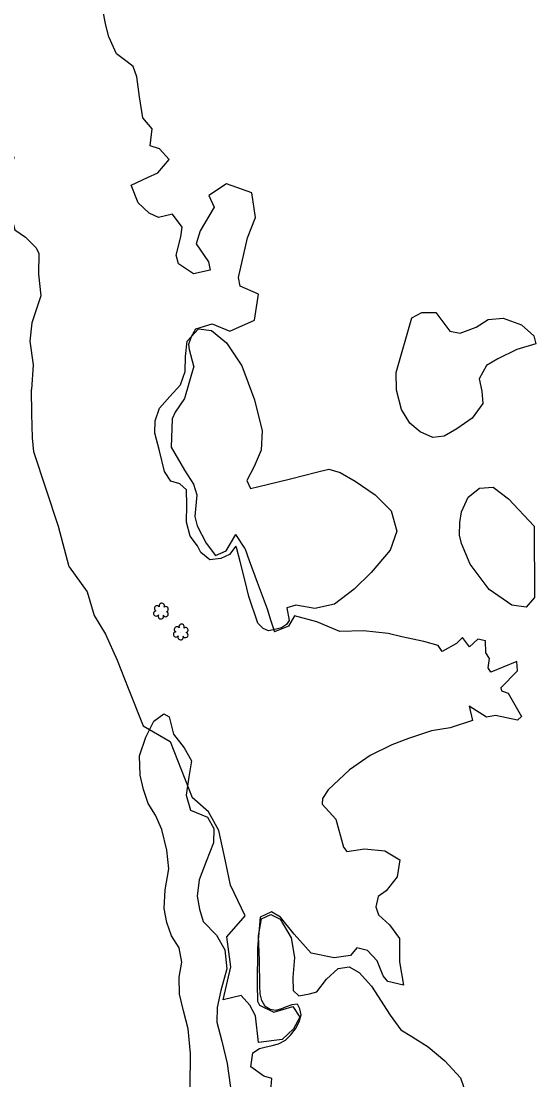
# Model space of a CAD drawing. Extents: x 3040896 to 3051146, y 687568 to 732976.
# Drawn here: x 3044770.8 to 3044957.3, y 720585.9 to 720969.7 of the extents above; entities that cross this region are included whole.
import ezdxf

# ---------------------------------------------------------------- set-up
doc = ezdxf.new("R2010")
doc.units = 0
for name, color, linetype in [('Exist Horizontal Alignment', 7, 'Continuous'), ('Exist Other Culture Area Outline', 7, 'Continuous'), ('Exist Right of Way Line', 7, 'Continuous'), ('Exist Vegetation Hedge Row', 7, 'Continuous'), ('Exist Vegetation Shrub CELL', 7, 'Continuous')]:
    doc.layers.add(name, color=color, linetype=linetype)

msp = doc.modelspace()

# ---------------------------------------------------------------- linework, layer by layer
at = {"layer": 'Exist Horizontal Alignment'}
msp.add_arc((3042014.84, 719546.42), 2865.07, 12.13184, 29.6925, dxfattribs=at)
at = {"layer": 'Exist Other Culture Area Outline'}
for points in [[(3044750.02, 720987.82), (3044751.22, 720976.82), (3044751.09, 720968.46), (3044754.15, 720959.48), (3044758.65, 720950.19), (3044761.22, 720943), (3044762.69, 720937.14), (3044765.72, 720930.22), (3044767.02, 720924.45), (3044768.13, 720920), (3044766.35, 720917.08), (3044762.12, 720910.07), (3044766.48, 720901.78), (3044768.55, 720894.08), (3044772.4, 720891.43), (3044776.09, 720887.65), (3044777.24, 720885.61), (3044777.1, 720877.93), (3044778, 720870.11), (3044774.73, 720860.38), (3044774.01, 720853.67), (3044775.17, 720845.05), (3044774.62, 720836.21)], [(3044833.41, 720844.65), (3044831.85, 720850.49), (3044831.56, 720852.6), (3044832.52, 720855.37), (3044834.06, 720858.13), (3044839.97, 720859.98), (3044846.36, 720857.36), (3044855.39, 720861.24), (3044856.76, 720870.67), (3044850.19, 720873.65), (3044849.59, 720876.76), (3044852.81, 720891.19), (3044855.69, 720898.49), (3044854.44, 720907.44), (3044845.15, 720910.74), (3044838.75, 720906.5), (3044840.7, 720902.32), (3044835.62, 720893.74), (3044834.24, 720888.96), (3044838.71, 720882.46), (3044839.24, 720879.43), (3044833.27, 720878.14), (3044827.78, 720881.66), (3044826.97, 720884.83), (3044828.64, 720891.46), (3044829.13, 720894.99), (3044825.7, 720899.75), (3044820.57, 720898.52), (3044817.17, 720900.09), (3044813.18, 720903.79), (3044810.67, 720910.2), (3044816.59, 720913.04), (3044820.34, 720914.74), (3044824.45, 720919.57), (3044820.89, 720923.39), (3044817.61, 720924.5), (3044818.22, 720930.7), (3044814.92, 720934.7), (3044813.65, 720942.28), (3044812.71, 720949.48), (3044811.44, 720953.26), (3044809.26, 720954.95), (3044805.31, 720957.9), (3044802.63, 720964.07), (3044801.37, 720968.75), (3044799.17, 720980.54)], [(3044833.41, 720844.65), (3044829.98, 720832.94), (3044826.59, 720827.96), (3044825.55, 720825.54), (3044825.17, 720815.24), (3044830.02, 720806.91), (3044833.24, 720801.88), (3044834.43, 720797.94), (3044833.77, 720790.09), (3044834.54, 720786.69), (3044837.86, 720780.39)], [(3044788.21, 720771.89), (3044784.36, 720786.46), (3044775.46, 720813.54), (3044774.98, 720818.63), (3044774.72, 720827.35), (3044774.62, 720836.21)], [(3044837.86, 720780.39), (3044841.24, 720776.01), (3044845.08, 720777.66), (3044848.55, 720783.56)], [(3044851.85, 720778.58), (3044848.55, 720783.56)], [(3044851.85, 720778.58), (3044853.45, 720774.21), (3044856.26, 720766.34), (3044859.9, 720756.66), (3044861.1, 720752.68), (3044862.57, 720748.36)], [(3044788.21, 720771.89), (3044794.71, 720762.76), (3044797.29, 720754.23), (3044801.34, 720747.41), (3044805.63, 720738.03), (3044809.6, 720727.93)], [(3044950.67, 720734.2), (3044950.37, 720737.58), (3044941, 720733.68), (3044940.04, 720735.26), (3044940.52, 720738.69), (3044939.12, 720740.72), (3044939.05, 720745.02), (3044936.21, 720745.63), (3044933.24, 720742.92), (3044930.74, 720746.26), (3044928.55, 720744.03), (3044923.39, 720741.21), (3044921.91, 720743.38), (3044916.64, 720744.76), (3044908.7, 720746.54), (3044903.79, 720747.72), (3044894.86, 720748.62), (3044886.24, 720748.43), (3044877.95, 720751.92), (3044869.83, 720754.14), (3044867.68, 720750.38), (3044862.57, 720748.36)], [(3044950.67, 720734.2), (3044944.61, 720727.94), (3044944.87, 720726.9), (3044947.3, 720726.09), (3044952.09, 720717.64), (3044950.63, 720716.32), (3044942.69, 720717.92), (3044939.43, 720717.38), (3044933.08, 720721.31), (3044934.34, 720716.19), (3044926.29, 720713.48), (3044919.45, 720712.46), (3044911.13, 720709.58), (3044905.08, 720707.3), (3044897.3, 720703.48), (3044889.81, 720698.31), (3044882.04, 720690.98), (3044879.97, 720687.9), (3044879.84, 720685.77), (3044884.85, 720680.35), (3044887.54, 720670.27), (3044888.86, 720668.6), (3044895.19, 720669.65), (3044902.52, 720668.9), (3044908.06, 720665.63), (3044907.09, 720659.45), (3044903.11, 720654.45), (3044900.11, 720652.34), (3044899.33, 720648.59), (3044900.33, 720645.68)], [(3044809.6, 720727.93), (3044814.97, 720714.22), (3044824.8, 720708.56), (3044832.75, 720688.22)], [(3044900.33, 720645.68), (3044904.25, 720642.07), (3044907.84, 720637.17), (3044907.84, 720628.6), (3044909.35, 720620.15), (3044903.64, 720621.53), (3044902.02, 720623.54), (3044899.78, 720629.05), (3044896.32, 720632.73), (3044892.45, 720633.75), (3044890.11, 720630.96), (3044884.17, 720630.08), (3044875.9, 720631.85), (3044869.76, 720638.68), (3044864.8, 720644.9), (3044861.54, 720646.76), (3044857.37, 720644.81), (3044856.39, 720633.58), (3044856.28, 720620.59), (3044856.39, 720614.39), (3044857.13, 720612.97), (3044862.36, 720610.44), (3044869.22, 720612.42), (3044871.8, 720608.56), (3044869.47, 720604.39), (3044865.43, 720600.49), (3044856.79, 720599.47), (3044855.74, 720609.05), (3044853.66, 720612.94), (3044850.56, 720616.51), (3044843.95, 720614.86), (3044846.77, 720626.89), (3044845.33, 720637.67), (3044851.99, 720645.34), (3044846.61, 720656.5), (3044844.9, 720665.1), (3044842.49, 720676.3), (3044838.67, 720683.04), (3044832.75, 720688.22)]]:
    msp.add_lwpolyline(points, dxfattribs=at)
at = {"layer": 'Exist Right of Way Line'}
msp.add_arc((3042014.84, 719546.42), 2915.07, 12.13184, 29.6925, dxfattribs=at)
at = {"layer": 'Exist Vegetation Hedge Row'}
for points in [[(3044950.42, 720850.69), (3044943.56, 720847.24), (3044939.4, 720844.85), (3044936.73, 720840.07), (3044937.73, 720835.61), (3044938.09, 720831.14), (3044934.2, 720825.77), (3044928.62, 720821.88), (3044924.02, 720819.29), (3044919.92, 720818.77), (3044915.35, 720820.84), (3044911.58, 720823.97), (3044908.57, 720828.92), (3044906.81, 720835.96), (3044906.69, 720842.32), (3044912.33, 720862.19), (3044915.98, 720864.09), (3044920.99, 720864.04), (3044926.07, 720857.36), (3044929.85, 720856.6), (3044935.66, 720858.78), (3044939.95, 720861.49), (3044945.42, 720862.02), (3044952.05, 720859.64), (3044956.54, 720855.63), (3044957.27, 720852.72), (3044950.42, 720850.69)], [(3044834.73, 720779.48), (3044831.99, 720782.99), (3044830.71, 720788.11), (3044830.78, 720794.39), (3044830.71, 720799.78), (3044828.26, 720801.97), (3044825.08, 720802.94), (3044822.78, 720806.46), (3044820.91, 720813.87), (3044819.28, 720820.37), (3044819.35, 720824.83), (3044820.92, 720829.34), (3044824.74, 720833.59), (3044828.6, 720837.8), (3044830.29, 720842.72), (3044830.31, 720848.17), (3044830.93, 720853.67), (3044835.06, 720858.17), (3044839.78, 720857.6), (3044845.22, 720853.13), (3044850.71, 720844.69), (3044855.35, 720832.47), (3044858.15, 720821.22), (3044857.71, 720814.18), (3044855.26, 720808.27), (3044852.59, 720803.16), (3044853.89, 720800.22), (3044859.95, 720801.71), (3044868.37, 720803.82), (3044877.76, 720806.17), (3044882.34, 720807.31), (3044886.39, 720806.1), (3044891.86, 720802.91), (3044899.07, 720797.96), (3044904.81, 720792.12), (3044906.91, 720784.84), (3044904.45, 720777.86), (3044897.63, 720769.76), (3044891.49, 720763.82), (3044884.38, 720758.36), (3044877.26, 720756.82), (3044870.29, 720757.94), (3044867.12, 720756.98), (3044867.88, 720752.45), (3044866.9, 720750.93), (3044865.18, 720749.8), (3044863.17, 720749.23), (3044860.45, 720748.69), (3044858.48, 720749.46), (3044856.57, 720751.44), (3044853.35, 720761.12), (3044851.83, 720767.19), (3044850.11, 720773.86), (3044848.86, 720778.86), (3044848.62, 720779.37), (3044846.35, 720776.39), (3044843.1, 720774.94), (3044839.15, 720774.41), (3044835.88, 720777.11), (3044834.73, 720779.48)], [(3044956.63, 720786.64), (3044956.75, 720760.75), (3044953.74, 720757.22), (3044948.61, 720757.92), (3044940.38, 720763.63), (3044933.5, 720772.82), (3044930.36, 720780.28), (3044929.59, 720783.37), (3044929.73, 720787.93), (3044930.39, 720791.76), (3044932.82, 720797.15), (3044936.83, 720800.39), (3044941.85, 720800.74), (3044947.43, 720796.46), (3044956.63, 720786.64)], [(3044831.99, 720583.21), (3044832.16, 720595.41), (3044831.33, 720604.35), (3044829.69, 720610.89), (3044828.19, 720616.88), (3044828.06, 720623.07), (3044829.02, 720628.48), (3044828.04, 720633.72), (3044825.34, 720638.07), (3044823.6, 720642.88), (3044822.67, 720647.96), (3044822.95, 720654.81), (3044824.3, 720662.33), (3044823.65, 720669.1), (3044821.8, 720676.58), (3044819.53, 720681.8), (3044816.82, 720686.03), (3044815.08, 720691.12), (3044813.88, 720696.38), (3044813.67, 720703.37), (3044816, 720710.12), (3044818.94, 720715.91), (3044822.48, 720718.58), (3044824.41, 720717.48), (3044826.02, 720711.17), (3044829.86, 720706.2), (3044832.55, 720701.59), (3044831.55, 720695.78), (3044830.61, 720689.11), (3044832.19, 720683.67), (3044838.27, 720681.14), (3044840.57, 720677.04), (3044840.5, 720671.78), (3044837.82, 720664.99), (3044835.34, 720658.43), (3044834.63, 720652.49), (3044835.46, 720647.7), (3044836.79, 720643.3), (3044841.61, 720638.38), (3044844.6, 720633.03), (3044845.34, 720626.11), (3044843.12, 720618.32), (3044841.8, 720612.11), (3044841.72, 720606.8), (3044843.46, 720599.84), (3044845.47, 720591.81), (3044847.61, 720576.03)], [(3044861.22, 720582.05), (3044861.64, 720586.35), (3044858.74, 720587.17), (3044854.02, 720590.59), (3044854.78, 720595.61), (3044857.21, 720597.2), (3044859.11, 720597.68), (3044861.72, 720598.33), (3044864.02, 720598.96), (3044866.55, 720600.26), (3044868.44, 720602.05), (3044870.19, 720604.42), (3044871.57, 720606.93), (3044872.22, 720609.41), (3044871.83, 720611.66), (3044870.88, 720613.27), (3044868.89, 720613.08), (3044866.83, 720612.3), (3044865.1, 720611.57), (3044863.04, 720611.06), (3044861, 720611.42), (3044859.25, 720612.52), (3044858.01, 720614.68), (3044857.4, 720617), (3044857.23, 720620.01), (3044857.11, 720629.09), (3044856.86, 720638.09), (3044857.93, 720644.22), (3044861.29, 720645.76), (3044864.62, 720644.11), (3044868.67, 720637.35), (3044869.89, 720630.26), (3044869.23, 720622.95), (3044869.31, 720618.26), (3044871.4, 720616.33), (3044875.23, 720617.05), (3044877.97, 720617.74), (3044881.45, 720622.34), (3044885.71, 720626.21), (3044889.64, 720626.82), (3044893.27, 720624.82), (3044897.77, 720619.86), (3044904.56, 720609.34), (3044908.41, 720604.05), (3044912.31, 720601.59), (3044918.28, 720597.79), (3044924.31, 720592.74), (3044930.04, 720586.63), (3044932.59, 720578.99)]]:
    msp.add_lwpolyline(points, dxfattribs=at)
at = {"layer": 'Exist Vegetation Shrub CELL'}
for p, q in [((3044821.54, 720755.65), (3044821.54, 720755.65)), ((3044828.71, 720748.06), (3044828.71, 720748.06))]:
    msp.add_line(p, q, dxfattribs=at)
for centre, radius, start, end in [((3044820.05, 720756.78), 0.968, 35.8908, 245.4216), ((3044821.77, 720757.69), 0.99, 334.8391, 200.4717), ((3044819.74, 720754.95), 0.955, 95.1099, 327.9534), ((3044821.41, 720753.97), 0.984, 151.2797, 21.387), ((3044823.17, 720754.72), 0.937, 204.9913, 73.4601), ((3044823.21, 720756.52), 0.929, 284.4567, 126.0861), ((3044827.23, 720749.19), 0.968, 35.8908, 245.4216), ((3044828.94, 720750.1), 0.99, 334.8391, 200.4717), ((3044830.39, 720748.93), 0.929, 284.4567, 126.0861), ((3044826.91, 720747.35), 0.955, 95.1099, 327.9534), ((3044828.59, 720746.37), 0.984, 151.2797, 21.387), ((3044830.35, 720747.13), 0.937, 204.9913, 73.4601)]:
    msp.add_arc(centre, radius, start, end, dxfattribs=at)

doc.saveas('drawing.dxf')
